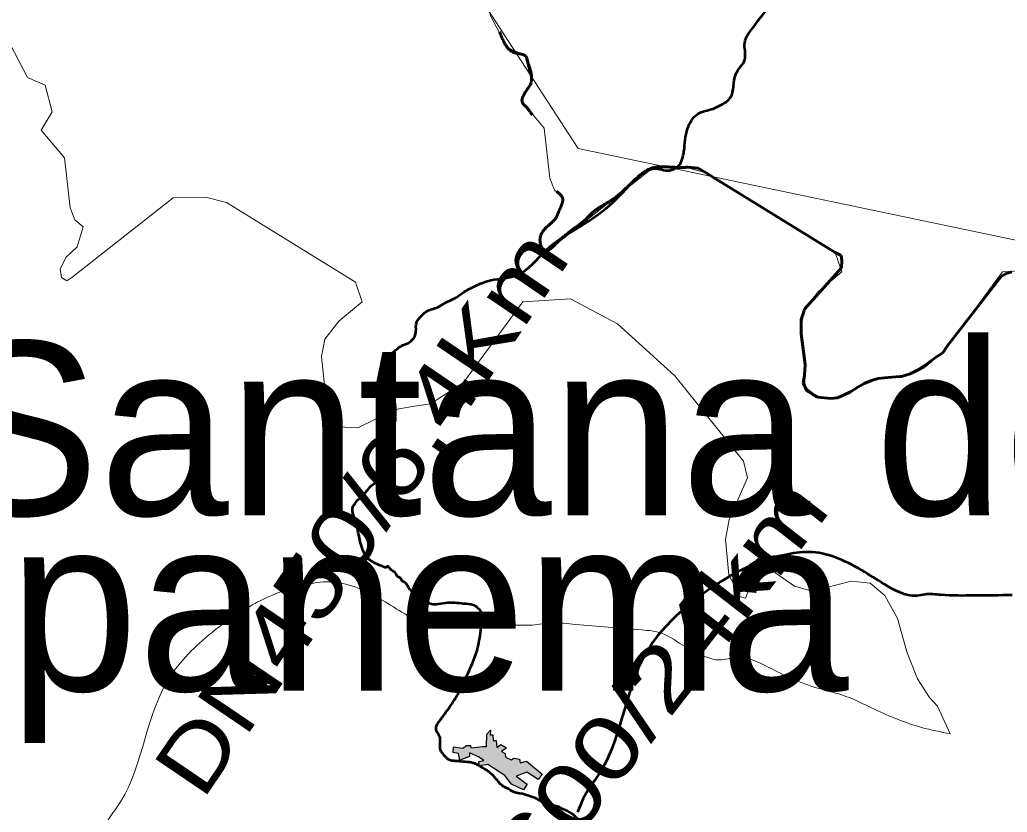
# Model space of a CAD drawing. Extents: x 553962 to 842807, y 8883888 to 9032388.
# Drawn here: x 809252 to 812093, y 9017438 to 9019719 of the extents above; entities that cross this region are included whole.
import ezdxf

# ---------------------------------------------------------------- set-up
doc = ezdxf.new("R2010")
doc.units = 0
doc.header["$LTSCALE"] = 200
doc.linetypes.add('LONG_DASH_SHORT_DASH', pattern=[9.9, 6, -1.2, 1.5, -1.2])
doc.layers.add('1', color=7, linetype='Continuous', lineweight=13)

msp = doc.modelspace()

# ---------------------------------------------------------------- hatches: boundary and pattern name
at = {"layer": '1'}
msp.add_hatch(color=256, dxfattribs=at).paths.add_polyline_path([(810584.1, 9017627.7), (810594.4, 9017627.2), (810595.5, 9017663), (810605.9, 9017674.7), (810605.4, 9017661.5), (810612.6, 9017661.4), (810614.2, 9017644.6), (810622.1, 9017644.5), (810624.1, 9017624.8), (810635.9, 9017633.7), (810651.9, 9017623.9), (810637.9, 9017613.3), (810648.2, 9017607.1), (810649.2, 9017597.1), (810665.6, 9017589.1), (810673.5, 9017594.4), (810689.2, 9017590.7), (810691.2, 9017581.1), (810709.8, 9017585.5), (810755.2, 9017548), (810743, 9017532.8), (810711, 9017553.4), (810679.8, 9017542.6), (810711.4, 9017519.1), (810701.3, 9017503.1), (810666.4, 9017518.8), (810647, 9017544.3), (810598.3, 9017575.4), (810574.7, 9017571.7), (810572.6, 9017584.2), (810586.9, 9017587.3), (810571.7, 9017597.5), (810546, 9017609.5), (810545.6, 9017598.4), (810518, 9017588.3), (810514.2, 9017607.2), (810498.5, 9017610.6), (810499.7, 9017626.3), (810526.5, 9017623.2), (810537.3, 9017630.6), (810548.7, 9017630.5), (810549.4, 9017624.1), (810575.8, 9017626.3)])

# ---------------------------------------------------------------- linework, layer by layer
msp.add_line((811192.4, 9017903.2), (811192.6, 9017903.1), dxfattribs=at)
for points in [[(805714.2, 9022666.7), (806110.1, 9021636.8), (807364.8, 9022244.8), (807810.2, 9022133.4), (808186.1, 9021562.4), (809648.7, 9020874), (810343.6, 9020141.8), (810858.7, 9019348), (812313.8, 9019043.1), (812759.2, 9018597.4), (813845, 9017539), (814276.5, 9018639.2), (815941.8, 9018876.3), (816888.3, 9018597.7), (817751.4, 9017998.9), (818485.3, 9018318.9), (819268.6, 9019252.3), (819630.6, 9019377.7), (820437.9, 9019099.1), (821334.5, 9020810.2)], [(811547.6, 9018632.9), (811510.8, 9018662.4), (811511.3, 9018726.9), (811499.9, 9018835.7), (811509.2, 9018886), (811550, 9018937.4), (811616.7, 9018993.1), (811597.2, 9019049.5), (811226.2, 9019278.9), (811166, 9019294.4), (811072.8, 9019292.6), (810781.7, 9019062.8), (810767, 9019053.2), (810751.3, 9019063.3), (810747.4, 9019086.8), (810764.2, 9019120.4), (810797.2, 9019151.1), (810813.9, 9019208.7), (810790.5, 9019228.9), (810776.5, 9019263.5), (810760.3, 9019407), (810693.7, 9019487.5), (810724.8, 9019539.8), (810704.9, 9019617.1), (810654.1, 9019638.9), (810603.8, 9019734.2)], [(810168, 9018547.1), (810131.1, 9018576.5), (810131.7, 9018641), (810120.3, 9018749.8), (810129.5, 9018800.1), (810170.3, 9018851.6), (810237.1, 9018907.2), (810217.6, 9018963.7), (809846.5, 9019193.1), (809786.4, 9019208.6), (809693.2, 9019206.7), (809402.1, 9018976.9), (809387.4, 9018967.4), (809371.7, 9018977.4), (809367.8, 9019000.9), (809384.6, 9019034.5), (809417.6, 9019065.2), (809434.3, 9019122.9), (809410.8, 9019143), (809396.9, 9019177.7), (809380.7, 9019321.2), (809314, 9019401.7), (809345.2, 9019454), (809325.2, 9019531.2), (809274.5, 9019553.1), (809224.2, 9019648.3)], [(812215.6, 9019001.3), (812078.6, 9018993.1), (811907.6, 9018760.6), (811813.4, 9018699.6), (811767, 9018692.5), (811711.6, 9018683.7), (811604.2, 9018630.7), (811547.6, 9018632.9)], [(811928.2, 9017664.3), (811891.7, 9017744.1), (811869, 9017769), (811834.1, 9017822.3), (811804.6, 9017896.8), (811777.2, 9017996), (811740.7, 9018062.6), (811698.5, 9018097.4), (811643.8, 9018103.2), (811531.6, 9018074.8), (811481, 9018088.7), (811426.6, 9018126.3), (811403.9, 9018160), (811384.5, 9018174.3), (811370.3, 9018163.9), (811359.2, 9018103.9), (811339.3, 9018054.6), (811325.2, 9018058.2), (811292.2, 9018122.1), (811282.4, 9018222.9), (811292.3, 9018280.8), (811345.8, 9018400.8), (811333.9, 9018448.7), (811136.2, 9018694.2), (810971, 9018843.5), (810836, 9018915.5), (810699, 9018907.2), (810528, 9018674.7), (810433.8, 9018613.7), (810387.3, 9018606.6), (810332, 9018597.8), (810224.6, 9018544.8), (810168, 9018547.1)]]:
    msp.add_lwpolyline(points, dxfattribs=at)
at = {"layer": '1', "linetype": 'LONG_DASH_SHORT_DASH', "lineweight": 60}
msp.add_lwpolyline([(811174.3, 9019294.4), (811203.3, 9019291.5), (811226.2, 9019278.9), (811247.2, 9019264.6), (811597.2, 9019049.5), (811614.8, 9019040.6), (811616.4, 9019026.4), (811616.2, 9019005.2), (811509.2, 9018886), (811507.3, 9018878.9), (811500.1, 9018856), (811499.7, 9018815.4), (811511.3, 9018726.9), (811509.3, 9018695.1), (811505.6, 9018673.9), (811516, 9018650.9), (811533.6, 9018640.1), (811547.6, 9018632.9), (811584.7, 9018629.1), (811604.2, 9018630.7), (811623.7, 9018639.3), (811641.5, 9018648), (811662.8, 9018662), (811680.6, 9018672.4), (811701.8, 9018681.1), (811721.3, 9018686.2), (811749.6, 9018689.5), (811772.6, 9018691.1), (811788.6, 9018692.7), (811813.4, 9018699.6), (811832.9, 9018710), (811852.4, 9018720.4), (811873.8, 9018737.9), (811886.2, 9018746.7), (811907.6, 9018760.6), (811920.1, 9018779.9), (812075.6, 9018980), (812089.9, 9018988.8), (812105.8, 9018993.9)], dxfattribs=at)
msp.add_lwpolyline([(811174.3, 9019294.4), (811203.3, 9019291.5), (811226.2, 9019278.9), (811247.2, 9019264.6), (811597.2, 9019049.5), (811614.8, 9019040.6), (811616.4, 9019026.4), (811616.2, 9019005.2), (811509.2, 9018886), (811507.3, 9018878.9), (811500.1, 9018856), (811499.7, 9018815.4), (811511.3, 9018726.9), (811509.3, 9018695.1), (811505.6, 9018673.9), (811516, 9018650.9), (811533.6, 9018640.1), (811547.6, 9018632.9), (811584.7, 9018629.1), (811604.2, 9018630.7), (811623.7, 9018639.3), (811641.5, 9018648), (811662.8, 9018662), (811680.6, 9018672.4), (811701.8, 9018681.1), (811721.3, 9018686.2), (811749.6, 9018689.5), (811772.6, 9018691.1), (811788.6, 9018692.7), (811813.4, 9018699.6), (811832.9, 9018710), (811852.4, 9018720.4), (811873.8, 9018737.9), (811886.2, 9018746.7), (811907.6, 9018760.6), (811920.1, 9018779.9), (812075.6, 9018980), (812089.9, 9018988.8), (812105.8, 9018993.9)], dxfattribs=at)
at = {"layer": '1', "lineweight": 25}
msp.add_lwpolyline([(810584.1, 9017627.7), (810594.4, 9017627.2), (810595.5, 9017663), (810605.9, 9017674.7), (810605.4, 9017661.5), (810612.6, 9017661.4), (810614.2, 9017644.6), (810622.1, 9017644.5), (810624.1, 9017624.8), (810635.9, 9017633.7), (810651.9, 9017623.9), (810637.9, 9017613.3), (810648.2, 9017607.1), (810649.2, 9017597.1), (810665.6, 9017589.1), (810673.5, 9017594.4), (810689.2, 9017590.7), (810691.2, 9017581.1), (810709.8, 9017585.5), (810755.2, 9017548), (810743, 9017532.8), (810711, 9017553.4), (810679.8, 9017542.6), (810711.4, 9017519.1), (810701.3, 9017503.1), (810666.4, 9017518.8), (810647, 9017544.3), (810598.3, 9017575.4), (810574.7, 9017571.7), (810572.6, 9017584.2), (810586.9, 9017587.3), (810571.7, 9017597.5), (810546, 9017609.5), (810545.6, 9017598.4), (810518, 9017588.3), (810514.2, 9017607.2), (810498.5, 9017610.6), (810499.7, 9017626.3), (810526.5, 9017623.2), (810537.3, 9017630.6), (810548.7, 9017630.5), (810549.4, 9017624.1), (810575.8, 9017626.3)], close=True, dxfattribs=at)
at = {"layer": '1', "linetype": 'LONG_DASH_SHORT_DASH', "lineweight": 60}
msp.add_spline([(809718.5, 9020708.5), (809798.4, 9020677.3), (809864.5, 9020642.5), (809892.2, 9020611.2), (809909.6, 9020580), (809923.5, 9020531.3), (809937.4, 9020500.1), (809965.2, 9020458.4), (809993, 9020416.7), (810031.2, 9020392.4), (810066, 9020361.1), (810100.7, 9020322.9), (810149.4, 9020222.1), (810191.1, 9020138.7), (810222.3, 9020069.2), (810257.1, 9020017.1), (810302.2, 9019996.3), (810340.5, 9019982.4), (810385.6, 9019947.6), (810416.9, 9019926.8), (810441.2, 9019930.3), (810462.1, 9019902.5), (810489.8, 9019867.7), (810548.9, 9019780.9), (810594.1, 9019746.1), (810625.3, 9019701), (810646.2, 9019652.3), (810674.5, 9019624.3), (810708.9, 9019612.3), (810713.2, 9019598.5), (810718.9, 9019581.3), (810720.8, 9019532.6), (810715.7, 9019523.8), (810698.4, 9019479.6), (810708.7, 9019468.2), (810735.6, 9019435.2), (810749.5, 9019424.2), (810764.3, 9019388.2), (810771.3, 9019308.3), (810778.2, 9019259.7), (810791.9, 9019229.4), (810812.9, 9019207.9), (810801.9, 9019165.9), (810795.3, 9019150.2), (810770.9, 9019125.4), (810748.5, 9019084.8), (810760, 9019056.2), (810806.2, 9019085.8), (810883.1, 9019147.8), (810898.3, 9019163.1), (810958.9, 9019202.7), (811031.9, 9019268.5), (811071.1, 9019292.4), (811132.6, 9019294.4), (811174.3, 9019294.4)], degree=3, dxfattribs=at)
msp.add_spline([(809718.5, 9020708.5), (809798.4, 9020677.3), (809864.5, 9020642.5), (809892.2, 9020611.2), (809909.6, 9020580), (809923.5, 9020531.3), (809937.4, 9020500.1), (809965.2, 9020458.4), (809993, 9020416.7), (810031.2, 9020392.4), (810066, 9020361.1), (810100.7, 9020322.9), (810149.4, 9020222.1), (810191.1, 9020138.7), (810222.3, 9020069.2), (810257.1, 9020017.1), (810302.2, 9019996.3), (810340.5, 9019982.4), (810385.6, 9019947.6), (810416.9, 9019926.8), (810441.2, 9019930.3), (810462.1, 9019902.5), (810489.8, 9019867.7), (810548.9, 9019780.9), (810594.1, 9019746.1), (810625.3, 9019701), (810646.2, 9019652.3), (810674.5, 9019624.3), (810708.9, 9019612.3), (810713.2, 9019598.5), (810718.9, 9019581.3), (810720.8, 9019532.6), (810715.7, 9019523.8), (810698.4, 9019479.6), (810708.7, 9019468.2), (810735.6, 9019435.2), (810749.5, 9019424.2), (810764.3, 9019388.2), (810771.3, 9019308.3), (810778.2, 9019259.7), (810791.9, 9019229.4), (810812.9, 9019207.9), (810801.9, 9019165.9), (810795.3, 9019150.2), (810770.9, 9019125.4), (810748.5, 9019084.8), (810760, 9019056.2), (810806.2, 9019085.8), (810883.1, 9019147.8), (810898.3, 9019163.1), (810958.9, 9019202.7), (811031.9, 9019268.5), (811071.1, 9019292.4), (811132.6, 9019294.4), (811174.3, 9019294.4)], degree=3, dxfattribs=at)
at = {"layer": '1', "lineweight": 53}
for points in [[(810332.3, 9018576.6), (810332.9, 9018595.2), (810331.5, 9018613.8), (810325.4, 9018637), (810321.9, 9018655.3), (810319.8, 9018665.5), (810321.3, 9018678.3), (810319.6, 9018696.3), (810315.5, 9018705), (810317.8, 9018712), (810317.8, 9018720.7), (810320.4, 9018727.3), (810319.3, 9018737.5), (810314.9, 9018739.5), (810314.3, 9018744.5), (810318.4, 9018751.4), (810326.5, 9018762.2), (810340.5, 9018774.1), (810354.1, 9018782.2), (810373.5, 9018791.2), (810385.4, 9018803.1), (810390.6, 9018814.1), (810392.4, 9018842.4), (810394.7, 9018850.2), (810403.1, 9018861.9), (810413, 9018872.6), (810422.3, 9018879.6), (810442.3, 9018887.4), (810458, 9018893.5), (810478, 9018905.7), (810501.5, 9018916.4), (810523.5, 9018931.5), (810553.1, 9018948.4), (810585.6, 9018962.9), (810607.1, 9018969.3), (810684.9, 9018985), (810765.8, 9019055.5), (810862.4, 9019123.4), (810959.1, 9019194), (811034.8, 9019269.7), (811076.6, 9019290.6), (811121, 9019285.4), (811147.1, 9019298.5), (811162.7, 9019340.3), (811173.2, 9019405.6), (811201.9, 9019447.4), (811246.3, 9019463.1), (811277.6, 9019478.7), (811295.9, 9019494.4), (811311.6, 9019562.3), (811337.7, 9019604.2), (811337.7, 9019653.8), (811358.6, 9019693), (811392.5, 9019737.4), (811442.2, 9019789.7)], [(810332.3, 9018576.6), (810332.9, 9018595.2), (810331.5, 9018613.8), (810325.4, 9018637), (810321.9, 9018655.3), (810319.8, 9018665.5), (810321.3, 9018678.3), (810319.6, 9018696.3), (810315.5, 9018705), (810317.8, 9018712), (810317.8, 9018720.7), (810320.4, 9018727.3), (810319.3, 9018737.5), (810314.9, 9018739.5), (810314.3, 9018744.5), (810318.4, 9018751.4), (810326.5, 9018762.2), (810340.5, 9018774.1), (810354.1, 9018782.2), (810373.5, 9018791.2), (810385.4, 9018803.1), (810390.6, 9018814.1), (810392.4, 9018842.4), (810394.7, 9018850.2), (810403.1, 9018861.9), (810413, 9018872.6), (810422.3, 9018879.6), (810442.3, 9018887.4), (810458, 9018893.5), (810478, 9018905.7), (810501.5, 9018916.4), (810523.5, 9018931.5), (810553.1, 9018948.4), (810585.6, 9018962.9), (810607.1, 9018969.3), (810684.9, 9018985), (810765.8, 9019055.5), (810862.4, 9019123.4), (810959.1, 9019194), (811034.8, 9019269.7), (811076.6, 9019290.6), (811121, 9019285.4), (811147.1, 9019298.5), (811162.7, 9019340.3), (811173.2, 9019405.6), (811201.9, 9019447.4), (811246.3, 9019463.1), (811277.6, 9019478.7), (811295.9, 9019494.4), (811311.6, 9019562.3), (811337.7, 9019604.2), (811337.7, 9019653.8), (811358.6, 9019693), (811392.5, 9019737.4), (811442.2, 9019789.7)], [(810503.5, 9018041.2), (810482.3, 9018040.6), (810455.9, 9018037.1), (810436.5, 9018037.4), (810422.6, 9018043.2), (810404.6, 9018050.5), (810395.9, 9018056.8), (810390.1, 9018061.8), (810382.8, 9018071.7), (810373.5, 9018080.4), (810366.6, 9018092.6), (810356.4, 9018101.3), (810352.3, 9018103.6), (810348, 9018110.9), (810344.8, 9018113.8), (810339.6, 9018115.8), (810334.4, 9018124), (810330.6, 9018128.9), (810321.6, 9018134.7), (810317.5, 9018139.1), (810312.6, 9018144.3), (810309.4, 9018146.3), (810305.9, 9018142.8), (810301, 9018143.4), (810288.5, 9018148.6), (810280.1, 9018152.1), (810261.2, 9018162.9), (810252, 9018169.2), (810243.5, 9018182.3), (810236.6, 9018199.2), (810227, 9018236.3), (810222.1, 9018261.3), (810214.2, 9018286.8), (810209.3, 9018304.9), (810209.3, 9018313.3), (810214.5, 9018324.3), (810225.6, 9018338.6), (810239.2, 9018350.8), (810249.6, 9018362.1), (810263.6, 9018378.3), (810280.1, 9018389.1), (810292.9, 9018398.1), (810298.1, 9018404.5), (810301.3, 9018419.6), (810301.3, 9018432.3), (810299.8, 9018440.8), (810298.1, 9018466.3), (810295.2, 9018486.3), (810298.7, 9018506.7), (810299.8, 9018523.8), (810306.5, 9018536), (810316.1, 9018546.1), (810326.8, 9018554.6), (810332, 9018563.8), (810332.3, 9018576.6)], [(810503.5, 9018041.2), (810482.3, 9018040.6), (810455.9, 9018037.1), (810436.5, 9018037.4), (810422.6, 9018043.2), (810404.6, 9018050.5), (810395.9, 9018056.8), (810390.1, 9018061.8), (810382.8, 9018071.7), (810373.5, 9018080.4), (810366.6, 9018092.6), (810356.4, 9018101.3), (810352.3, 9018103.6), (810348, 9018110.9), (810344.8, 9018113.8), (810339.6, 9018115.8), (810334.4, 9018124), (810330.6, 9018128.9), (810321.6, 9018134.7), (810317.5, 9018139.1), (810312.6, 9018144.3), (810309.4, 9018146.3), (810305.9, 9018142.8), (810301, 9018143.4), (810288.5, 9018148.6), (810280.1, 9018152.1), (810261.2, 9018162.9), (810252, 9018169.2), (810243.5, 9018182.3), (810236.6, 9018199.2), (810227, 9018236.3), (810222.1, 9018261.3), (810214.2, 9018286.8), (810209.3, 9018304.9), (810209.3, 9018313.3), (810214.5, 9018324.3), (810225.6, 9018338.6), (810239.2, 9018350.8), (810249.6, 9018362.1), (810263.6, 9018378.3), (810280.1, 9018389.1), (810292.9, 9018398.1), (810298.1, 9018404.5), (810301.3, 9018419.6), (810301.3, 9018432.3), (810299.8, 9018440.8), (810298.1, 9018466.3), (810295.2, 9018486.3), (810298.7, 9018506.7), (810299.8, 9018523.8), (810306.5, 9018536), (810316.1, 9018546.1), (810326.8, 9018554.6), (810332, 9018563.8), (810332.3, 9018576.6)], [(812107, 9018062.9), (811998.7, 9018062), (811901.9, 9018063.7), (811856.1, 9018065.2), (811831.9, 9018061.5), (811739.1, 9018094.9), (811674.4, 9018134.6), (811598.2, 9018171.8), (811521.8, 9018187.3), (811451.8, 9018178.7), (811329.2, 9018136), (811296, 9018118.3), (811259, 9018095.6), (811174.6, 9018033.6), (811054.1, 9017898.1), (810908.1, 9017533.7), (810891.4, 9017510.9), (810856.2, 9017438.4)], [(812107, 9018062.9), (811998.7, 9018062), (811901.9, 9018063.7), (811856.1, 9018065.2), (811831.9, 9018061.5), (811739.1, 9018094.9), (811674.4, 9018134.6), (811598.2, 9018171.8), (811521.8, 9018187.3), (811451.8, 9018178.7), (811329.2, 9018136), (811296, 9018118.3), (811259, 9018095.6), (811174.6, 9018033.6), (811054.1, 9017898.1), (810908.1, 9017533.7), (810891.4, 9017510.9), (810856.2, 9017438.4)], [(810875.7, 9017395.5), (810868.1, 9017408.2), (810851.6, 9017424.7), (810826.8, 9017442.3), (810812.7, 9017448), (810801.4, 9017454.1), (810795.3, 9017455.6), (810785.8, 9017457.8), (810771.4, 9017460.6), (810752.5, 9017469.7), (810735.2, 9017478.6), (810716.2, 9017485.4), (810691.7, 9017492.3), (810679.8, 9017494.5), (810657.6, 9017505.4), (810649.3, 9017509.5), (810640.4, 9017514.7), (810635.2, 9017519.5), (810627.8, 9017527.8), (810622.6, 9017533.8), (810613.1, 9017544.9), (810608.5, 9017548.6), (810599, 9017556.7), (810588.7, 9017562.7), (810572.7, 9017573), (810556.4, 9017580.1), (810545.3, 9017582.3), (810522.5, 9017584), (810504.9, 9017585.8), (810492.3, 9017587.1), (810486, 9017589.7), (810479.1, 9017594.9), (810469.1, 9017607.1), (810463.5, 9017615.1), (810461.2, 9017624.4), (810461.5, 9017637.7), (810460.9, 9017652.5), (810455.3, 9017664.7), (810450.7, 9017673.1), (810450.1, 9017683.8), (810453.9, 9017693.1), (810460.9, 9017703), (810467.5, 9017711.7), (810488.4, 9017741), (810507, 9017769.1), (810516.9, 9017784.8), (810534.9, 9017823.7), (810560.4, 9017882.7), (810572.6, 9017925.1), (810581.9, 9017985.2), (810583.3, 9018004.9), (810571.1, 9018025.2), (810556, 9018034.8), (810528.8, 9018038.6), (810503.5, 9018041.2)], [(810875.7, 9017395.5), (810868.1, 9017408.2), (810851.6, 9017424.7), (810826.8, 9017442.3), (810812.7, 9017448), (810801.4, 9017454.1), (810795.3, 9017455.6), (810785.8, 9017457.8), (810771.4, 9017460.6), (810752.5, 9017469.7), (810735.2, 9017478.6), (810716.2, 9017485.4), (810691.7, 9017492.3), (810679.8, 9017494.5), (810657.6, 9017505.4), (810649.3, 9017509.5), (810640.4, 9017514.7), (810635.2, 9017519.5), (810627.8, 9017527.8), (810622.6, 9017533.8), (810613.1, 9017544.9), (810608.5, 9017548.6), (810599, 9017556.7), (810588.7, 9017562.7), (810572.7, 9017573), (810556.4, 9017580.1), (810545.3, 9017582.3), (810522.5, 9017584), (810504.9, 9017585.8), (810492.3, 9017587.1), (810486, 9017589.7), (810479.1, 9017594.9), (810469.1, 9017607.1), (810463.5, 9017615.1), (810461.2, 9017624.4), (810461.5, 9017637.7), (810460.9, 9017652.5), (810455.3, 9017664.7), (810450.7, 9017673.1), (810450.1, 9017683.8), (810453.9, 9017693.1), (810460.9, 9017703), (810467.5, 9017711.7), (810488.4, 9017741), (810507, 9017769.1), (810516.9, 9017784.8), (810534.9, 9017823.7), (810560.4, 9017882.7), (810572.6, 9017925.1), (810581.9, 9017985.2), (810583.3, 9018004.9), (810571.1, 9018025.2), (810556, 9018034.8), (810528.8, 9018038.6), (810503.5, 9018041.2)]]:
    msp.add_spline(points, degree=3, dxfattribs=at)
at = {"layer": '1'}
for points in [[(810856.2, 9017438.4), (810891.4, 9017510.9), (810908.1, 9017533.7), (811054.1, 9017898.1), (811174.6, 9018033.6), (811259, 9018095.6), (811296, 9018118.3), (811329.2, 9018136), (811451.8, 9018178.7), (811521.8, 9018187.3), (811598.2, 9018171.8), (811674.4, 9018134.6), (811739.1, 9018094.9), (811831.9, 9018061.5), (811856.1, 9018065.2), (811901.9, 9018063.7), (811998.7, 9018062), (812107, 9018062.9)], [(809476.6, 9017352.5), (809511.8, 9017425), (809528.5, 9017447.8), (809674.5, 9017812.2), (809795, 9017947.8), (809879.4, 9018009.7), (809916.4, 9018032.5), (809949.6, 9018050.1), (810072.1, 9018092.9), (810142.2, 9018101.5), (810218.6, 9018085.9), (810294.8, 9018048.7), (810359.5, 9018009), (810452.2, 9017975.6), (810476.5, 9017979.3), (810522.3, 9017977.8), (810619.1, 9017976.2), (810727.3, 9017977)], [(810727.3, 9017977), (810779.6, 9017983.1), (810850.9, 9017979), (810945.1, 9017971)], [(810945.1, 9017971), (811041.8, 9017963), (811097.8, 9017953.8), (811166.4, 9017915.4), (811192.4, 9017903.2)], [(811192.6, 9017903.1), (811264.2, 9017876.9), (811315.2, 9017884.3), (811402.9, 9017857.2), (811546.5, 9017795.6), (811616.4, 9017776.2), (811710.4, 9017735.2), (811846.4, 9017682.5), (811928.2, 9017664.3)]]:
    msp.add_spline(points, degree=3, dxfattribs=at)

# ---------------------------------------------------------------- texts
for s, rotation, width, p in [('DN450/6,4Km', 55.815, 1.25, (809777.7, 9017469.6)), ('DN600/24km', 52.168, 1.3, (810468.2, 9016866.4))]:
    msp.add_text(s, height=180, rotation=rotation, dxfattribs=dict(at, width=width)).set_placement(p)
for s, p in [('Santana do', (809034.9, 9018293.1)), ('Ipanema', (809034.9, 9017788.1))]:
    msp.add_text(s, height=500, dxfattribs=at).set_placement(p)

doc.saveas('drawing.dxf')
